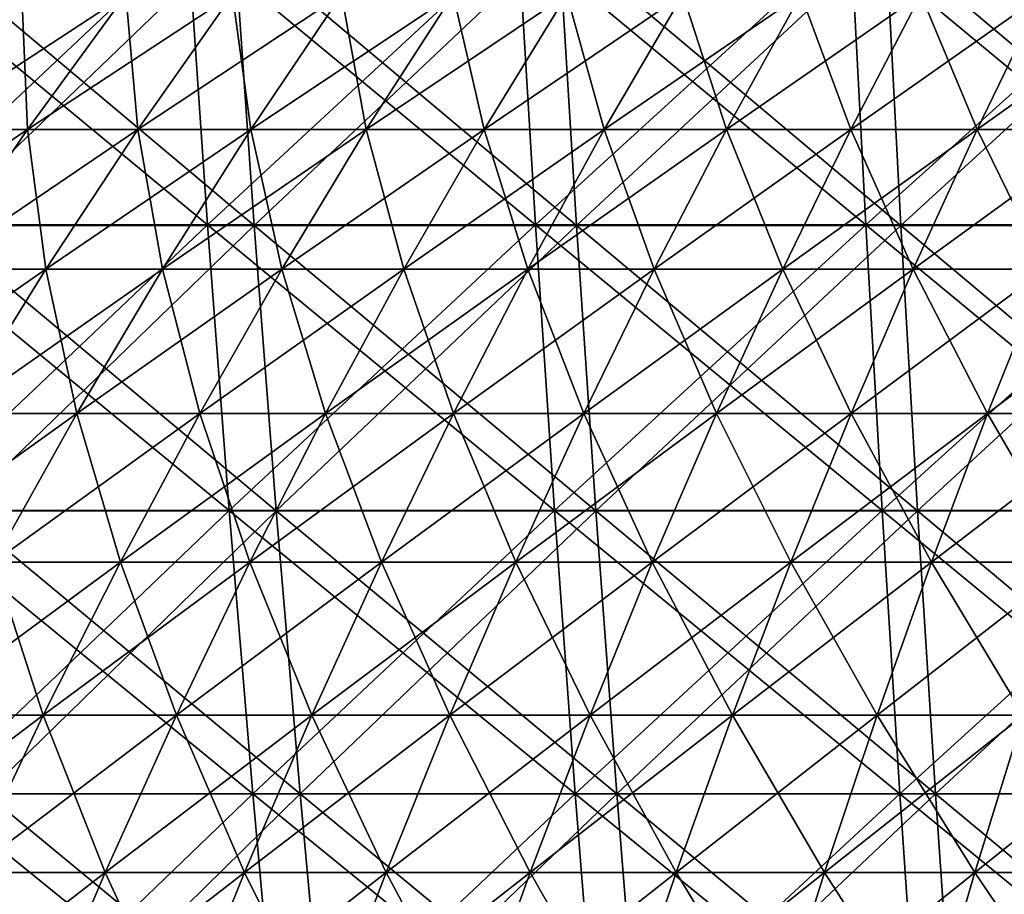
# Model space of a CAD drawing. Header units: millimetres. Extents: x -125 to 125, y -45 to 4025.
# Tile 425 of 656: x -31 to -21, y 3982 to 3992. Entities that reach past the tile are written whole.
import ezdxf

# ---------------------------------------------------------------- set-up
doc = ezdxf.new("R2010")
doc.units = ezdxf.units.MM
doc.header["$LTSCALE"] = 6.999206
for name, color, linetype in [('21', 7, 'CONTINUOUS'), ('22', 7, 'CONTINUOUS'), ('23', 7, 'CONTINUOUS'), ('24', 7, 'CONTINUOUS'), ('26', 7, 'CONTINUOUS'), ('27', 7, 'CONTINUOUS')]:
    doc.layers.add(name, color=color, linetype=linetype)

msp = doc.modelspace()

# ---------------------------------------------------------------- linework, layer by layer
at = {"layer": '21', "color": 7, "linetype": 'CONTINUOUS'}
for points in [[(-32.796, 3989.459, 115.266), (-29.231, 3989.459, 116.221), (-33.04, 3992.612, 116.122), (-32.796, 3989.459, 115.266)], [(-33.04, 3992.612, 116.122), (-29.231, 3989.459, 116.221), (-29.448, 3992.612, 117.085), (-33.04, 3992.612, 116.122)], [(-29.231, 3989.459, 116.221), (-25.638, 3989.459, 117.066), (-29.448, 3992.612, 117.085), (-29.231, 3989.459, 116.221)], [(-29.448, 3992.612, 117.085), (-25.638, 3989.459, 117.066), (-25.828, 3992.612, 117.936), (-29.448, 3992.612, 117.085)], [(-25.638, 3989.459, 117.066), (-22.021, 3989.459, 117.8), (-25.828, 3992.612, 117.936), (-25.638, 3989.459, 117.066)], [(-25.828, 3992.612, 117.936), (-22.021, 3989.459, 117.8), (-22.184, 3992.612, 118.676), (-25.828, 3992.612, 117.936)], [(-22.021, 3989.459, 117.8), (-18.383, 3989.459, 118.423), (-22.184, 3992.612, 118.676), (-22.021, 3989.459, 117.8)], [(-22.184, 3992.612, 118.676), (-18.383, 3989.459, 118.423), (-18.519, 3992.612, 119.302), (-22.184, 3992.612, 118.676)], [(-32.53, 3986.33, 114.331), (-28.994, 3986.33, 115.278), (-32.796, 3989.459, 115.266), (-32.53, 3986.33, 114.331)], [(-32.796, 3989.459, 115.266), (-28.994, 3986.33, 115.278), (-29.231, 3989.459, 116.221), (-32.796, 3989.459, 115.266)], [(-28.994, 3986.33, 115.278), (-25.43, 3986.33, 116.116), (-29.231, 3989.459, 116.221), (-28.994, 3986.33, 115.278)], [(-29.231, 3989.459, 116.221), (-25.43, 3986.33, 116.116), (-25.638, 3989.459, 117.066), (-29.231, 3989.459, 116.221)], [(-25.43, 3986.33, 116.116), (-21.842, 3986.33, 116.844), (-25.638, 3989.459, 117.066), (-25.43, 3986.33, 116.116)], [(-25.638, 3989.459, 117.066), (-21.842, 3986.33, 116.844), (-22.021, 3989.459, 117.8), (-25.638, 3989.459, 117.066)], [(-21.842, 3986.33, 116.844), (-18.233, 3986.33, 117.461), (-22.021, 3989.459, 117.8), (-21.842, 3986.33, 116.844)], [(-22.021, 3989.459, 117.8), (-18.233, 3986.33, 117.461), (-18.383, 3989.459, 118.423), (-22.021, 3989.459, 117.8)], [(-32.241, 3983.228, 113.316), (-28.736, 3983.228, 114.256), (-32.53, 3986.33, 114.331), (-32.241, 3983.228, 113.316)], [(-32.53, 3986.33, 114.331), (-28.736, 3983.228, 114.256), (-28.994, 3986.33, 115.278), (-32.53, 3986.33, 114.331)], [(-28.736, 3983.228, 114.256), (-25.204, 3983.228, 115.086), (-28.994, 3986.33, 115.278), (-28.736, 3983.228, 114.256)], [(-28.994, 3986.33, 115.278), (-25.204, 3983.228, 115.086), (-25.43, 3986.33, 116.116), (-28.994, 3986.33, 115.278)], [(-25.204, 3983.228, 115.086), (-21.648, 3983.228, 115.808), (-25.43, 3986.33, 116.116), (-25.204, 3983.228, 115.086)], [(-25.43, 3986.33, 116.116), (-21.648, 3983.228, 115.808), (-21.842, 3986.33, 116.844), (-25.43, 3986.33, 116.116)], [(-21.648, 3983.228, 115.808), (-18.072, 3983.228, 116.42), (-21.842, 3986.33, 116.844), (-21.648, 3983.228, 115.808)], [(-21.842, 3986.33, 116.844), (-18.072, 3983.228, 116.42), (-18.233, 3986.33, 117.461), (-21.842, 3986.33, 116.844)], [(-31.931, 3980.155, 112.225), (-28.46, 3980.155, 113.155), (-32.241, 3983.228, 113.316), (-31.931, 3980.155, 112.225)], [(-32.241, 3983.228, 113.316), (-28.46, 3980.155, 113.155), (-28.736, 3983.228, 114.256), (-32.241, 3983.228, 113.316)], [(-28.46, 3980.155, 113.155), (-24.961, 3980.155, 113.977), (-28.736, 3983.228, 114.256), (-28.46, 3980.155, 113.155)], [(-28.736, 3983.228, 114.256), (-24.961, 3980.155, 113.977), (-25.204, 3983.228, 115.086), (-28.736, 3983.228, 114.256)], [(-24.961, 3980.155, 113.977), (-21.44, 3980.155, 114.692), (-25.204, 3983.228, 115.086), (-24.961, 3980.155, 113.977)], [(-25.204, 3983.228, 115.086), (-21.44, 3980.155, 114.692), (-21.648, 3983.228, 115.808), (-25.204, 3983.228, 115.086)], [(-21.44, 3980.155, 114.692), (-17.898, 3980.155, 115.298), (-21.648, 3983.228, 115.808), (-21.44, 3980.155, 114.692)], [(-21.648, 3983.228, 115.808), (-17.898, 3980.155, 115.298), (-18.072, 3983.228, 116.42), (-21.648, 3983.228, 115.808)]]:
    msp.add_3dface(points, dxfattribs=at)
at = {"layer": '22', "color": 7, "linetype": 'CONTINUOUS'}
for points in [[(-29.448, 3992.612, -117.085), (-32.796, 3989.459, -115.266), (-33.04, 3992.612, -116.122), (-29.448, 3992.612, -117.085)], [(-29.231, 3989.459, -116.221), (-32.796, 3989.459, -115.266), (-29.448, 3992.612, -117.085), (-29.231, 3989.459, -116.221)], [(-25.828, 3992.612, -117.936), (-29.231, 3989.459, -116.221), (-29.448, 3992.612, -117.085), (-25.828, 3992.612, -117.936)], [(-25.638, 3989.459, -117.066), (-29.231, 3989.459, -116.221), (-25.828, 3992.612, -117.936), (-25.638, 3989.459, -117.066)], [(-22.184, 3992.612, -118.676), (-25.638, 3989.459, -117.066), (-25.828, 3992.612, -117.936), (-22.184, 3992.612, -118.676)], [(-22.021, 3989.459, -117.8), (-25.638, 3989.459, -117.066), (-22.184, 3992.612, -118.676), (-22.021, 3989.459, -117.8)], [(-18.519, 3992.612, -119.302), (-22.021, 3989.459, -117.8), (-22.184, 3992.612, -118.676), (-18.519, 3992.612, -119.302)], [(-18.383, 3989.459, -118.423), (-22.021, 3989.459, -117.8), (-18.519, 3992.612, -119.302), (-18.383, 3989.459, -118.423)], [(-29.231, 3989.459, -116.221), (-32.53, 3986.33, -114.331), (-32.796, 3989.459, -115.266), (-29.231, 3989.459, -116.221)], [(-28.994, 3986.33, -115.278), (-32.53, 3986.33, -114.331), (-29.231, 3989.459, -116.221), (-28.994, 3986.33, -115.278)], [(-25.638, 3989.459, -117.066), (-28.994, 3986.33, -115.278), (-29.231, 3989.459, -116.221), (-25.638, 3989.459, -117.066)], [(-25.43, 3986.33, -116.116), (-28.994, 3986.33, -115.278), (-25.638, 3989.459, -117.066), (-25.43, 3986.33, -116.116)], [(-22.021, 3989.459, -117.8), (-25.43, 3986.33, -116.116), (-25.638, 3989.459, -117.066), (-22.021, 3989.459, -117.8)], [(-21.842, 3986.33, -116.844), (-25.43, 3986.33, -116.116), (-22.021, 3989.459, -117.8), (-21.842, 3986.33, -116.844)], [(-18.383, 3989.459, -118.423), (-21.842, 3986.33, -116.844), (-22.021, 3989.459, -117.8), (-18.383, 3989.459, -118.423)], [(-18.233, 3986.33, -117.461), (-21.842, 3986.33, -116.844), (-18.383, 3989.459, -118.423), (-18.233, 3986.33, -117.461)], [(-28.994, 3986.33, -115.278), (-32.241, 3983.228, -113.316), (-32.53, 3986.33, -114.331), (-28.994, 3986.33, -115.278)], [(-28.736, 3983.228, -114.256), (-32.241, 3983.228, -113.316), (-28.994, 3986.33, -115.278), (-28.736, 3983.228, -114.256)], [(-25.43, 3986.33, -116.116), (-28.736, 3983.228, -114.256), (-28.994, 3986.33, -115.278), (-25.43, 3986.33, -116.116)], [(-25.204, 3983.228, -115.086), (-28.736, 3983.228, -114.256), (-25.43, 3986.33, -116.116), (-25.204, 3983.228, -115.086)], [(-21.842, 3986.33, -116.844), (-25.204, 3983.228, -115.086), (-25.43, 3986.33, -116.116), (-21.842, 3986.33, -116.844)], [(-21.648, 3983.228, -115.808), (-25.204, 3983.228, -115.086), (-21.842, 3986.33, -116.844), (-21.648, 3983.228, -115.808)], [(-18.233, 3986.33, -117.461), (-21.648, 3983.228, -115.808), (-21.842, 3986.33, -116.844), (-18.233, 3986.33, -117.461)], [(-18.072, 3983.228, -116.42), (-21.648, 3983.228, -115.808), (-18.233, 3986.33, -117.461), (-18.072, 3983.228, -116.42)], [(-28.736, 3983.228, -114.256), (-31.931, 3980.155, -112.225), (-32.241, 3983.228, -113.316), (-28.736, 3983.228, -114.256)], [(-28.46, 3980.155, -113.155), (-31.931, 3980.155, -112.225), (-28.736, 3983.228, -114.256), (-28.46, 3980.155, -113.155)], [(-25.204, 3983.228, -115.086), (-28.46, 3980.155, -113.155), (-28.736, 3983.228, -114.256), (-25.204, 3983.228, -115.086)], [(-24.961, 3980.155, -113.977), (-28.46, 3980.155, -113.155), (-25.204, 3983.228, -115.086), (-24.961, 3980.155, -113.977)], [(-21.648, 3983.228, -115.808), (-24.961, 3980.155, -113.977), (-25.204, 3983.228, -115.086), (-21.648, 3983.228, -115.808)], [(-21.44, 3980.155, -114.692), (-24.961, 3980.155, -113.977), (-21.648, 3983.228, -115.808), (-21.44, 3980.155, -114.692)], [(-18.072, 3983.228, -116.42), (-21.44, 3980.155, -114.692), (-21.648, 3983.228, -115.808), (-18.072, 3983.228, -116.42)], [(-17.898, 3980.155, -115.298), (-21.44, 3980.155, -114.692), (-18.072, 3983.228, -116.42), (-17.898, 3980.155, -115.298)]]:
    msp.add_3dface(points, dxfattribs=at)
at = {"layer": '23', "color": 7, "linetype": 'CONTINUOUS'}
for points in [[(-32.224, 3989.451, -113.256), (-28.721, 3989.451, -114.194), (-32.472, 3992.602, -114.127), (-32.224, 3989.451, -113.256)], [(-32.472, 3992.602, -114.127), (-28.721, 3989.451, -114.194), (-28.942, 3992.602, -115.073), (-32.472, 3992.602, -114.127)], [(-28.721, 3989.451, -114.194), (-25.191, 3989.451, -115.025), (-28.942, 3992.602, -115.073), (-28.721, 3989.451, -114.194)], [(-28.942, 3992.602, -115.073), (-25.191, 3989.451, -115.025), (-25.385, 3992.602, -115.909), (-28.942, 3992.602, -115.073)], [(-25.191, 3989.451, -115.025), (-21.637, 3989.451, -115.746), (-25.385, 3992.602, -115.909), (-25.191, 3989.451, -115.025)], [(-25.385, 3992.602, -115.909), (-21.637, 3989.451, -115.746), (-21.803, 3992.602, -116.636), (-25.385, 3992.602, -115.909)], [(-21.637, 3989.451, -115.746), (-18.062, 3989.451, -116.357), (-21.803, 3992.602, -116.636), (-21.637, 3989.451, -115.746)], [(-21.803, 3992.602, -116.636), (-18.062, 3989.451, -116.357), (-18.201, 3992.602, -117.252), (-21.803, 3992.602, -116.636)], [(-31.953, 3986.325, -112.304), (-28.48, 3986.325, -113.235), (-32.224, 3989.451, -113.256), (-31.953, 3986.325, -112.304)], [(-32.224, 3989.451, -113.256), (-28.48, 3986.325, -113.235), (-28.721, 3989.451, -114.194), (-32.224, 3989.451, -113.256)], [(-28.48, 3986.325, -113.235), (-24.979, 3986.325, -114.058), (-28.721, 3989.451, -114.194), (-28.48, 3986.325, -113.235)], [(-28.721, 3989.451, -114.194), (-24.979, 3986.325, -114.058), (-25.191, 3989.451, -115.025), (-28.721, 3989.451, -114.194)], [(-24.979, 3986.325, -114.058), (-21.455, 3986.325, -114.773), (-25.191, 3989.451, -115.025), (-24.979, 3986.325, -114.058)], [(-25.191, 3989.451, -115.025), (-21.455, 3986.325, -114.773), (-21.637, 3989.451, -115.746), (-25.191, 3989.451, -115.025)], [(-21.455, 3986.325, -114.773), (-17.91, 3986.325, -115.38), (-21.637, 3989.451, -115.746), (-21.455, 3986.325, -114.773)], [(-21.637, 3989.451, -115.746), (-17.91, 3986.325, -115.38), (-18.062, 3989.451, -116.357), (-21.637, 3989.451, -115.746)], [(-31.66, 3983.227, -111.273), (-28.218, 3983.227, -112.195), (-31.953, 3986.325, -112.304), (-31.66, 3983.227, -111.273)], [(-31.953, 3986.325, -112.304), (-28.218, 3983.227, -112.195), (-28.48, 3986.325, -113.235), (-31.953, 3986.325, -112.304)], [(-28.218, 3983.227, -112.195), (-24.75, 3983.227, -113.011), (-28.48, 3986.325, -113.235), (-28.218, 3983.227, -112.195)], [(-28.48, 3986.325, -113.235), (-24.75, 3983.227, -113.011), (-24.979, 3986.325, -114.058), (-28.48, 3986.325, -113.235)], [(-24.75, 3983.227, -113.011), (-21.258, 3983.227, -113.719), (-24.979, 3986.325, -114.058), (-24.75, 3983.227, -113.011)], [(-24.979, 3986.325, -114.058), (-21.258, 3983.227, -113.719), (-21.455, 3986.325, -114.773), (-24.979, 3986.325, -114.058)], [(-21.258, 3983.227, -113.719), (-17.746, 3983.227, -114.32), (-21.455, 3986.325, -114.773), (-21.258, 3983.227, -113.719)], [(-21.455, 3986.325, -114.773), (-17.746, 3983.227, -114.32), (-17.91, 3986.325, -115.38), (-21.455, 3986.325, -114.773)], [(-31.344, 3980.158, -110.162), (-27.937, 3980.158, -111.075), (-31.66, 3983.227, -111.273), (-31.344, 3980.158, -110.162)], [(-31.66, 3983.227, -111.273), (-27.937, 3980.158, -111.075), (-28.218, 3983.227, -112.195), (-31.66, 3983.227, -111.273)], [(-27.937, 3980.158, -111.075), (-24.503, 3980.158, -111.883), (-28.218, 3983.227, -112.195), (-27.937, 3980.158, -111.075)], [(-28.218, 3983.227, -112.195), (-24.503, 3980.158, -111.883), (-24.75, 3983.227, -113.011), (-28.218, 3983.227, -112.195)], [(-24.503, 3980.158, -111.883), (-21.046, 3980.158, -112.585), (-24.75, 3983.227, -113.011), (-24.503, 3980.158, -111.883)], [(-24.75, 3983.227, -113.011), (-21.046, 3980.158, -112.585), (-21.258, 3983.227, -113.719), (-24.75, 3983.227, -113.011)], [(-21.046, 3980.158, -112.585), (-17.569, 3980.158, -113.179), (-21.258, 3983.227, -113.719), (-21.046, 3980.158, -112.585)], [(-21.258, 3983.227, -113.719), (-17.569, 3980.158, -113.179), (-17.746, 3983.227, -114.32), (-21.258, 3983.227, -113.719)]]:
    msp.add_3dface(points, dxfattribs=at)
at = {"layer": '24', "color": 7, "linetype": 'CONTINUOUS'}
for points in [[(-28.942, 3992.602, 115.073), (-32.224, 3989.451, 113.256), (-32.472, 3992.602, 114.127), (-28.942, 3992.602, 115.073)], [(-28.721, 3989.451, 114.194), (-32.224, 3989.451, 113.256), (-28.942, 3992.602, 115.073), (-28.721, 3989.451, 114.194)], [(-25.385, 3992.602, 115.909), (-28.721, 3989.451, 114.194), (-28.942, 3992.602, 115.073), (-25.385, 3992.602, 115.909)], [(-25.191, 3989.451, 115.025), (-28.721, 3989.451, 114.194), (-25.385, 3992.602, 115.909), (-25.191, 3989.451, 115.025)], [(-21.803, 3992.602, 116.636), (-25.191, 3989.451, 115.025), (-25.385, 3992.602, 115.909), (-21.803, 3992.602, 116.636)], [(-21.637, 3989.451, 115.746), (-25.191, 3989.451, 115.025), (-21.803, 3992.602, 116.636), (-21.637, 3989.451, 115.746)], [(-18.201, 3992.602, 117.252), (-21.637, 3989.451, 115.746), (-21.803, 3992.602, 116.636), (-18.201, 3992.602, 117.252)], [(-18.062, 3989.451, 116.357), (-21.637, 3989.451, 115.746), (-18.201, 3992.602, 117.252), (-18.062, 3989.451, 116.357)], [(-28.721, 3989.451, 114.194), (-31.953, 3986.325, 112.304), (-32.224, 3989.451, 113.256), (-28.721, 3989.451, 114.194)], [(-28.48, 3986.325, 113.235), (-31.953, 3986.325, 112.304), (-28.721, 3989.451, 114.194), (-28.48, 3986.325, 113.235)], [(-25.191, 3989.451, 115.025), (-28.48, 3986.325, 113.235), (-28.721, 3989.451, 114.194), (-25.191, 3989.451, 115.025)], [(-24.979, 3986.325, 114.058), (-28.48, 3986.325, 113.235), (-25.191, 3989.451, 115.025), (-24.979, 3986.325, 114.058)], [(-21.637, 3989.451, 115.746), (-24.979, 3986.325, 114.058), (-25.191, 3989.451, 115.025), (-21.637, 3989.451, 115.746)], [(-21.455, 3986.325, 114.773), (-24.979, 3986.325, 114.058), (-21.637, 3989.451, 115.746), (-21.455, 3986.325, 114.773)], [(-18.062, 3989.451, 116.357), (-21.455, 3986.325, 114.773), (-21.637, 3989.451, 115.746), (-18.062, 3989.451, 116.357)], [(-17.91, 3986.325, 115.38), (-21.455, 3986.325, 114.773), (-18.062, 3989.451, 116.357), (-17.91, 3986.325, 115.38)], [(-28.48, 3986.325, 113.235), (-31.66, 3983.227, 111.273), (-31.953, 3986.325, 112.304), (-28.48, 3986.325, 113.235)], [(-28.218, 3983.227, 112.195), (-31.66, 3983.227, 111.273), (-28.48, 3986.325, 113.235), (-28.218, 3983.227, 112.195)], [(-24.979, 3986.325, 114.058), (-28.218, 3983.227, 112.195), (-28.48, 3986.325, 113.235), (-24.979, 3986.325, 114.058)], [(-24.75, 3983.227, 113.011), (-28.218, 3983.227, 112.195), (-24.979, 3986.325, 114.058), (-24.75, 3983.227, 113.011)], [(-21.455, 3986.325, 114.773), (-24.75, 3983.227, 113.011), (-24.979, 3986.325, 114.058), (-21.455, 3986.325, 114.773)], [(-21.258, 3983.227, 113.719), (-24.75, 3983.227, 113.011), (-21.455, 3986.325, 114.773), (-21.258, 3983.227, 113.719)], [(-17.91, 3986.325, 115.38), (-21.258, 3983.227, 113.719), (-21.455, 3986.325, 114.773), (-17.91, 3986.325, 115.38)], [(-17.746, 3983.227, 114.32), (-21.258, 3983.227, 113.719), (-17.91, 3986.325, 115.38), (-17.746, 3983.227, 114.32)], [(-28.218, 3983.227, 112.195), (-31.344, 3980.158, 110.162), (-31.66, 3983.227, 111.273), (-28.218, 3983.227, 112.195)], [(-27.937, 3980.158, 111.075), (-31.344, 3980.158, 110.162), (-28.218, 3983.227, 112.195), (-27.937, 3980.158, 111.075)], [(-24.75, 3983.227, 113.011), (-27.937, 3980.158, 111.075), (-28.218, 3983.227, 112.195), (-24.75, 3983.227, 113.011)], [(-24.503, 3980.158, 111.883), (-27.937, 3980.158, 111.075), (-24.75, 3983.227, 113.011), (-24.503, 3980.158, 111.883)], [(-21.258, 3983.227, 113.719), (-24.503, 3980.158, 111.883), (-24.75, 3983.227, 113.011), (-21.258, 3983.227, 113.719)], [(-21.046, 3980.158, 112.585), (-24.503, 3980.158, 111.883), (-21.258, 3983.227, 113.719), (-21.046, 3980.158, 112.585)], [(-17.746, 3983.227, 114.32), (-21.046, 3980.158, 112.585), (-21.258, 3983.227, 113.719), (-17.746, 3983.227, 114.32)], [(-17.569, 3980.158, 113.179), (-21.046, 3980.158, 112.585), (-17.746, 3983.227, 114.32), (-17.569, 3980.158, 113.179)]]:
    msp.add_3dface(points, dxfattribs=at)
at = {"layer": '26', "color": 7, "linetype": 'CONTINUOUS'}
for points in [[(-32.383, 3990.504, 37.798), (-31.204, 3990.504, 38.777), (-31.265, 3991.983, 36.493), (-32.383, 3990.504, 37.798)], [(-32.374, 3991.983, 35.513), (-32.383, 3990.504, 37.798), (-31.265, 3991.983, 36.493), (-32.374, 3991.983, 35.513)], [(-31.265, 3991.983, 36.493), (-31.204, 3990.504, 38.777), (-30.126, 3991.983, 37.438), (-31.265, 3991.983, 36.493)], [(-31.204, 3990.504, 38.777), (-29.995, 3990.504, 39.72), (-30.126, 3991.983, 37.438), (-31.204, 3990.504, 38.777)], [(-30.126, 3991.983, 37.438), (-29.995, 3990.504, 39.72), (-28.959, 3991.983, 38.348), (-30.126, 3991.983, 37.438)], [(-29.995, 3990.504, 39.72), (-28.758, 3990.504, 40.625), (-28.959, 3991.983, 38.348), (-29.995, 3990.504, 39.72)], [(-28.959, 3991.983, 38.348), (-28.758, 3990.504, 40.625), (-27.764, 3991.983, 39.222), (-28.959, 3991.983, 38.348)], [(-28.758, 3990.504, 40.625), (-27.493, 3990.504, 41.491), (-27.764, 3991.983, 39.222), (-28.758, 3990.504, 40.625)], [(-27.764, 3991.983, 39.222), (-27.493, 3990.504, 41.491), (-26.543, 3991.983, 40.058), (-27.764, 3991.983, 39.222)], [(-27.493, 3990.504, 41.491), (-26.202, 3990.504, 42.318), (-26.543, 3991.983, 40.058), (-27.493, 3990.504, 41.491)], [(-26.543, 3991.983, 40.058), (-26.202, 3990.504, 42.318), (-25.297, 3991.983, 40.857), (-26.543, 3991.983, 40.058)], [(-26.202, 3990.504, 42.318), (-24.887, 3990.504, 43.105), (-25.297, 3991.983, 40.857), (-26.202, 3990.504, 42.318)], [(-25.297, 3991.983, 40.857), (-24.887, 3990.504, 43.105), (-24.027, 3991.983, 41.616), (-25.297, 3991.983, 40.857)], [(-24.887, 3990.504, 43.105), (-23.547, 3990.504, 43.851), (-24.027, 3991.983, 41.616), (-24.887, 3990.504, 43.105)], [(-24.027, 3991.983, 41.616), (-23.547, 3990.504, 43.851), (-22.734, 3991.983, 42.336), (-24.027, 3991.983, 41.616)], [(-23.547, 3990.504, 43.851), (-22.186, 3990.504, 44.555), (-22.734, 3991.983, 42.336), (-23.547, 3990.504, 43.851)], [(-22.734, 3991.983, 42.336), (-22.186, 3990.504, 44.555), (-21.42, 3991.983, 43.016), (-22.734, 3991.983, 42.336)], [(-22.186, 3990.504, 44.555), (-20.803, 3990.504, 45.217), (-21.42, 3991.983, 43.016), (-22.186, 3990.504, 44.555)], [(-21.42, 3991.983, 43.016), (-20.803, 3990.504, 45.217), (-20.085, 3991.983, 43.656), (-21.42, 3991.983, 43.016)], [(-20.803, 3990.504, 45.217), (-19.401, 3990.504, 45.836), (-20.085, 3991.983, 43.656), (-20.803, 3990.504, 45.217)], [(-32.383, 3990.504, 37.798), (-32.253, 3988.973, 40.081), (-31.204, 3990.504, 38.777), (-32.383, 3990.504, 37.798)], [(-32.253, 3988.973, 40.081), (-31.004, 3988.973, 41.055), (-31.204, 3990.504, 38.777), (-32.253, 3988.973, 40.081)], [(-31.204, 3990.504, 38.777), (-31.004, 3988.973, 41.055), (-29.995, 3990.504, 39.72), (-31.204, 3990.504, 38.777)], [(-31.004, 3988.973, 41.055), (-29.725, 3988.973, 41.991), (-29.995, 3990.504, 39.72), (-31.004, 3988.973, 41.055)], [(-29.995, 3990.504, 39.72), (-29.725, 3988.973, 41.991), (-28.758, 3990.504, 40.625), (-29.995, 3990.504, 39.72)], [(-29.725, 3988.973, 41.991), (-28.417, 3988.973, 42.886), (-28.758, 3990.504, 40.625), (-29.725, 3988.973, 41.991)], [(-28.758, 3990.504, 40.625), (-28.417, 3988.973, 42.886), (-27.493, 3990.504, 41.491), (-28.758, 3990.504, 40.625)], [(-28.417, 3988.973, 42.886), (-27.083, 3988.973, 43.741), (-27.493, 3990.504, 41.491), (-28.417, 3988.973, 42.886)], [(-27.493, 3990.504, 41.491), (-27.083, 3988.973, 43.741), (-26.202, 3990.504, 42.318), (-27.493, 3990.504, 41.491)], [(-27.083, 3988.973, 43.741), (-25.723, 3988.973, 44.554), (-26.202, 3990.504, 42.318), (-27.083, 3988.973, 43.741)], [(-26.202, 3990.504, 42.318), (-25.723, 3988.973, 44.554), (-24.887, 3990.504, 43.105), (-26.202, 3990.504, 42.318)], [(-25.723, 3988.973, 44.554), (-24.339, 3988.973, 45.325), (-24.887, 3990.504, 43.105), (-25.723, 3988.973, 44.554)], [(-24.887, 3990.504, 43.105), (-24.339, 3988.973, 45.325), (-23.547, 3990.504, 43.851), (-24.887, 3990.504, 43.105)], [(-24.339, 3988.973, 45.325), (-22.932, 3988.973, 46.053), (-23.547, 3990.504, 43.851), (-24.339, 3988.973, 45.325)], [(-23.547, 3990.504, 43.851), (-22.932, 3988.973, 46.053), (-22.186, 3990.504, 44.555), (-23.547, 3990.504, 43.851)], [(-22.932, 3988.973, 46.053), (-21.503, 3988.973, 46.737), (-22.186, 3990.504, 44.555), (-22.932, 3988.973, 46.053)], [(-22.186, 3990.504, 44.555), (-21.503, 3988.973, 46.737), (-20.803, 3990.504, 45.217), (-22.186, 3990.504, 44.555)], [(-21.503, 3988.973, 46.737), (-20.053, 3988.973, 47.377), (-20.803, 3990.504, 45.217), (-21.503, 3988.973, 46.737)], [(-20.803, 3990.504, 45.217), (-20.053, 3988.973, 47.377), (-19.401, 3990.504, 45.836), (-20.803, 3990.504, 45.217)], [(-32.253, 3988.973, 40.081), (-31.984, 3987.393, 42.353), (-31.004, 3988.973, 41.055), (-32.253, 3988.973, 40.081)], [(-31.984, 3987.393, 42.353), (-30.664, 3987.393, 43.318), (-31.004, 3988.973, 41.055), (-31.984, 3987.393, 42.353)], [(-31.004, 3988.973, 41.055), (-30.664, 3987.393, 43.318), (-29.725, 3988.973, 41.991), (-31.004, 3988.973, 41.055)], [(-30.664, 3987.393, 43.318), (-29.316, 3987.393, 44.242), (-29.725, 3988.973, 41.991), (-30.664, 3987.393, 43.318)], [(-29.725, 3988.973, 41.991), (-29.316, 3987.393, 44.242), (-28.417, 3988.973, 42.886), (-29.725, 3988.973, 41.991)], [(-29.316, 3987.393, 44.242), (-27.939, 3987.393, 45.124), (-28.417, 3988.973, 42.886), (-29.316, 3987.393, 44.242)], [(-28.417, 3988.973, 42.886), (-27.939, 3987.393, 45.124), (-27.083, 3988.973, 43.741), (-28.417, 3988.973, 42.886)], [(-27.939, 3987.393, 45.124), (-26.537, 3987.393, 45.963), (-27.083, 3988.973, 43.741), (-27.939, 3987.393, 45.124)], [(-27.083, 3988.973, 43.741), (-26.537, 3987.393, 45.963), (-25.723, 3988.973, 44.554), (-27.083, 3988.973, 43.741)], [(-26.537, 3987.393, 45.963), (-25.109, 3987.393, 46.758), (-25.723, 3988.973, 44.554), (-26.537, 3987.393, 45.963)], [(-25.723, 3988.973, 44.554), (-25.109, 3987.393, 46.758), (-24.339, 3988.973, 45.325), (-25.723, 3988.973, 44.554)], [(-25.109, 3987.393, 46.758), (-23.657, 3987.393, 47.509), (-24.339, 3988.973, 45.325), (-25.109, 3987.393, 46.758)], [(-24.339, 3988.973, 45.325), (-23.657, 3987.393, 47.509), (-22.932, 3988.973, 46.053), (-24.339, 3988.973, 45.325)], [(-23.657, 3987.393, 47.509), (-22.182, 3987.393, 48.215), (-22.932, 3988.973, 46.053), (-23.657, 3987.393, 47.509)], [(-22.932, 3988.973, 46.053), (-22.182, 3987.393, 48.215), (-21.503, 3988.973, 46.737), (-22.932, 3988.973, 46.053)], [(-22.182, 3987.393, 48.215), (-20.687, 3987.393, 48.875), (-21.503, 3988.973, 46.737), (-22.182, 3987.393, 48.215)], [(-21.503, 3988.973, 46.737), (-20.687, 3987.393, 48.875), (-20.053, 3988.973, 47.377), (-21.503, 3988.973, 46.737)], [(-20.687, 3987.393, 48.875), (-19.172, 3987.393, 49.489), (-20.053, 3988.973, 47.377), (-20.687, 3987.393, 48.875)], [(-31.984, 3987.393, 42.353), (-31.576, 3985.764, 44.606), (-30.664, 3987.393, 43.318), (-31.984, 3987.393, 42.353)], [(-31.576, 3985.764, 44.606), (-30.187, 3985.764, 45.557), (-30.664, 3987.393, 43.318), (-31.576, 3985.764, 44.606)], [(-30.664, 3987.393, 43.318), (-30.187, 3985.764, 45.557), (-29.316, 3987.393, 44.242), (-30.664, 3987.393, 43.318)], [(-30.187, 3985.764, 45.557), (-28.77, 3985.764, 46.465), (-29.316, 3987.393, 44.242), (-30.187, 3985.764, 45.557)], [(-29.316, 3987.393, 44.242), (-28.77, 3985.764, 46.465), (-27.939, 3987.393, 45.124), (-29.316, 3987.393, 44.242)], [(-28.77, 3985.764, 46.465), (-27.325, 3985.764, 47.329), (-27.939, 3987.393, 45.124), (-28.77, 3985.764, 46.465)], [(-27.939, 3987.393, 45.124), (-27.325, 3985.764, 47.329), (-26.537, 3987.393, 45.963), (-27.939, 3987.393, 45.124)], [(-27.325, 3985.764, 47.329), (-25.855, 3985.764, 48.148), (-26.537, 3987.393, 45.963), (-27.325, 3985.764, 47.329)], [(-26.537, 3987.393, 45.963), (-25.855, 3985.764, 48.148), (-25.109, 3987.393, 46.758), (-26.537, 3987.393, 45.963)], [(-25.855, 3985.764, 48.148), (-24.36, 3985.764, 48.922), (-25.109, 3987.393, 46.758), (-25.855, 3985.764, 48.148)], [(-25.109, 3987.393, 46.758), (-24.36, 3985.764, 48.922), (-23.657, 3987.393, 47.509), (-25.109, 3987.393, 46.758)], [(-24.36, 3985.764, 48.922), (-22.842, 3985.764, 49.648), (-23.657, 3987.393, 47.509), (-24.36, 3985.764, 48.922)], [(-23.657, 3987.393, 47.509), (-22.842, 3985.764, 49.648), (-22.182, 3987.393, 48.215), (-23.657, 3987.393, 47.509)], [(-22.842, 3985.764, 49.648), (-21.302, 3985.764, 50.328), (-22.182, 3987.393, 48.215), (-22.842, 3985.764, 49.648)], [(-22.182, 3987.393, 48.215), (-21.302, 3985.764, 50.328), (-20.687, 3987.393, 48.875), (-22.182, 3987.393, 48.215)], [(-21.302, 3985.764, 50.328), (-19.742, 3985.764, 50.96), (-20.687, 3987.393, 48.875), (-21.302, 3985.764, 50.328)], [(-20.687, 3987.393, 48.875), (-19.742, 3985.764, 50.96), (-19.172, 3987.393, 49.489), (-20.687, 3987.393, 48.875)], [(-32.459, 3984.088, 45.853), (-31.031, 3984.088, 46.831), (-31.576, 3985.764, 44.606), (-32.459, 3984.088, 45.853)], [(-31.576, 3985.764, 44.606), (-31.031, 3984.088, 46.831), (-30.187, 3985.764, 45.557), (-31.576, 3985.764, 44.606)], [(-31.031, 3984.088, 46.831), (-29.574, 3984.088, 47.764), (-30.187, 3985.764, 45.557), (-31.031, 3984.088, 46.831)], [(-30.187, 3985.764, 45.557), (-29.574, 3984.088, 47.764), (-28.77, 3985.764, 46.465), (-30.187, 3985.764, 45.557)], [(-29.574, 3984.088, 47.764), (-28.089, 3984.088, 48.652), (-28.77, 3985.764, 46.465), (-29.574, 3984.088, 47.764)], [(-28.77, 3985.764, 46.465), (-28.089, 3984.088, 48.652), (-27.325, 3985.764, 47.329), (-28.77, 3985.764, 46.465)], [(-28.089, 3984.088, 48.652), (-26.578, 3984.088, 49.494), (-27.325, 3985.764, 47.329), (-28.089, 3984.088, 48.652)], [(-27.325, 3985.764, 47.329), (-26.578, 3984.088, 49.494), (-25.855, 3985.764, 48.148), (-27.325, 3985.764, 47.329)], [(-26.578, 3984.088, 49.494), (-25.041, 3984.088, 50.289), (-25.855, 3985.764, 48.148), (-26.578, 3984.088, 49.494)], [(-25.855, 3985.764, 48.148), (-25.041, 3984.088, 50.289), (-24.36, 3985.764, 48.922), (-25.855, 3985.764, 48.148)], [(-25.041, 3984.088, 50.289), (-23.481, 3984.088, 51.037), (-24.36, 3985.764, 48.922), (-25.041, 3984.088, 50.289)], [(-24.36, 3985.764, 48.922), (-23.481, 3984.088, 51.037), (-22.842, 3985.764, 49.648), (-24.36, 3985.764, 48.922)], [(-23.481, 3984.088, 51.037), (-21.898, 3984.088, 51.735), (-22.842, 3985.764, 49.648), (-23.481, 3984.088, 51.037)], [(-22.842, 3985.764, 49.648), (-21.898, 3984.088, 51.735), (-21.302, 3985.764, 50.328), (-22.842, 3985.764, 49.648)], [(-21.898, 3984.088, 51.735), (-20.294, 3984.088, 52.385), (-21.302, 3985.764, 50.328), (-21.898, 3984.088, 51.735)], [(-21.302, 3985.764, 50.328), (-20.294, 3984.088, 52.385), (-19.742, 3985.764, 50.96), (-21.302, 3985.764, 50.328)], [(-32.459, 3984.088, 45.853), (-31.847, 3982.367, 48.062), (-31.031, 3984.088, 46.831), (-32.459, 3984.088, 45.853)], [(-31.847, 3982.367, 48.062), (-30.352, 3982.367, 49.02), (-31.031, 3984.088, 46.831), (-31.847, 3982.367, 48.062)], [(-31.031, 3984.088, 46.831), (-30.352, 3982.367, 49.02), (-29.574, 3984.088, 47.764), (-31.031, 3984.088, 46.831)], [(-30.352, 3982.367, 49.02), (-28.828, 3982.367, 49.931), (-29.574, 3984.088, 47.764), (-30.352, 3982.367, 49.02)], [(-29.574, 3984.088, 47.764), (-28.828, 3982.367, 49.931), (-28.089, 3984.088, 48.652), (-29.574, 3984.088, 47.764)], [(-28.828, 3982.367, 49.931), (-27.276, 3982.367, 50.795), (-28.089, 3984.088, 48.652), (-28.828, 3982.367, 49.931)], [(-28.089, 3984.088, 48.652), (-27.276, 3982.367, 50.795), (-26.578, 3984.088, 49.494), (-28.089, 3984.088, 48.652)], [(-27.276, 3982.367, 50.795), (-25.699, 3982.367, 51.611), (-26.578, 3984.088, 49.494), (-27.276, 3982.367, 50.795)], [(-26.578, 3984.088, 49.494), (-25.699, 3982.367, 51.611), (-25.041, 3984.088, 50.289), (-26.578, 3984.088, 49.494)], [(-25.699, 3982.367, 51.611), (-24.098, 3982.367, 52.378), (-25.041, 3984.088, 50.289), (-25.699, 3982.367, 51.611)], [(-25.041, 3984.088, 50.289), (-24.098, 3982.367, 52.378), (-23.481, 3984.088, 51.037), (-25.041, 3984.088, 50.289)], [(-24.098, 3982.367, 52.378), (-22.473, 3982.367, 53.095), (-23.481, 3984.088, 51.037), (-24.098, 3982.367, 52.378)], [(-23.481, 3984.088, 51.037), (-22.473, 3982.367, 53.095), (-21.898, 3984.088, 51.735), (-23.481, 3984.088, 51.037)], [(-22.473, 3982.367, 53.095), (-20.828, 3982.367, 53.762), (-21.898, 3984.088, 51.735), (-22.473, 3982.367, 53.095)], [(-21.898, 3984.088, 51.735), (-20.828, 3982.367, 53.762), (-20.294, 3984.088, 52.385), (-21.898, 3984.088, 51.735)], [(-20.828, 3982.367, 53.762), (-19.162, 3982.367, 54.378), (-20.294, 3984.088, 52.385), (-20.828, 3982.367, 53.762)], [(-32.633, 3980.602, 49.249), (-31.101, 3980.602, 50.23), (-31.847, 3982.367, 48.062), (-32.633, 3980.602, 49.249)], [(-31.847, 3982.367, 48.062), (-31.101, 3980.602, 50.23), (-30.352, 3982.367, 49.02), (-31.847, 3982.367, 48.062)], [(-31.101, 3980.602, 50.23), (-29.54, 3980.602, 51.164), (-30.352, 3982.367, 49.02), (-31.101, 3980.602, 50.23)], [(-30.352, 3982.367, 49.02), (-29.54, 3980.602, 51.164), (-28.828, 3982.367, 49.931), (-30.352, 3982.367, 49.02)], [(-29.54, 3980.602, 51.164), (-27.95, 3980.602, 52.05), (-28.828, 3982.367, 49.931), (-29.54, 3980.602, 51.164)], [(-28.828, 3982.367, 49.931), (-27.95, 3980.602, 52.05), (-27.276, 3982.367, 50.795), (-28.828, 3982.367, 49.931)], [(-27.95, 3980.602, 52.05), (-26.334, 3980.602, 52.886), (-27.276, 3982.367, 50.795), (-27.95, 3980.602, 52.05)], [(-27.276, 3982.367, 50.795), (-26.334, 3980.602, 52.886), (-25.699, 3982.367, 51.611), (-27.276, 3982.367, 50.795)], [(-26.334, 3980.602, 52.886), (-24.693, 3980.602, 53.671), (-25.699, 3982.367, 51.611), (-26.334, 3980.602, 52.886)], [(-25.699, 3982.367, 51.611), (-24.693, 3980.602, 53.671), (-24.098, 3982.367, 52.378), (-25.699, 3982.367, 51.611)], [(-24.693, 3980.602, 53.671), (-23.028, 3980.602, 54.406), (-24.098, 3982.367, 52.378), (-24.693, 3980.602, 53.671)], [(-24.098, 3982.367, 52.378), (-23.028, 3980.602, 54.406), (-22.473, 3982.367, 53.095), (-24.098, 3982.367, 52.378)], [(-23.028, 3980.602, 54.406), (-21.342, 3980.602, 55.09), (-22.473, 3982.367, 53.095), (-23.028, 3980.602, 54.406)], [(-22.473, 3982.367, 53.095), (-21.342, 3980.602, 55.09), (-20.828, 3982.367, 53.762), (-22.473, 3982.367, 53.095)], [(-21.342, 3980.602, 55.09), (-19.635, 3980.602, 55.721), (-20.828, 3982.367, 53.762), (-21.342, 3980.602, 55.09)], [(-20.828, 3982.367, 53.762), (-19.635, 3980.602, 55.721), (-19.162, 3982.367, 54.378), (-20.828, 3982.367, 53.762)]]:
    msp.add_3dface(points, dxfattribs=at)
at = {"layer": '27', "color": 7, "linetype": 'CONTINUOUS'}
for points in [[(-32.383, 3990.504, -37.798), (-33.532, 3990.504, -36.783), (-31.265, 3991.983, -36.493), (-32.383, 3990.504, -37.798)], [(-31.265, 3991.983, -36.493), (-33.532, 3990.504, -36.783), (-32.374, 3991.983, -35.513), (-31.265, 3991.983, -36.493)], [(-31.204, 3990.504, -38.777), (-32.383, 3990.504, -37.798), (-30.126, 3991.983, -37.438), (-31.204, 3990.504, -38.777)], [(-30.126, 3991.983, -37.438), (-32.383, 3990.504, -37.798), (-31.265, 3991.983, -36.493), (-30.126, 3991.983, -37.438)], [(-29.995, 3990.504, -39.72), (-31.204, 3990.504, -38.777), (-28.959, 3991.983, -38.348), (-29.995, 3990.504, -39.72)], [(-28.959, 3991.983, -38.348), (-31.204, 3990.504, -38.777), (-30.126, 3991.983, -37.438), (-28.959, 3991.983, -38.348)], [(-28.758, 3990.504, -40.625), (-29.995, 3990.504, -39.72), (-27.764, 3991.983, -39.222), (-28.758, 3990.504, -40.625)], [(-27.764, 3991.983, -39.222), (-29.995, 3990.504, -39.72), (-28.959, 3991.983, -38.348), (-27.764, 3991.983, -39.222)], [(-27.493, 3990.504, -41.491), (-28.758, 3990.504, -40.625), (-26.543, 3991.983, -40.058), (-27.493, 3990.504, -41.491)], [(-26.543, 3991.983, -40.058), (-28.758, 3990.504, -40.625), (-27.764, 3991.983, -39.222), (-26.543, 3991.983, -40.058)], [(-26.202, 3990.504, -42.318), (-27.493, 3990.504, -41.491), (-25.297, 3991.983, -40.857), (-26.202, 3990.504, -42.318)], [(-25.297, 3991.983, -40.857), (-27.493, 3990.504, -41.491), (-26.543, 3991.983, -40.058), (-25.297, 3991.983, -40.857)], [(-24.887, 3990.504, -43.105), (-26.202, 3990.504, -42.318), (-24.027, 3991.983, -41.616), (-24.887, 3990.504, -43.105)], [(-24.027, 3991.983, -41.616), (-26.202, 3990.504, -42.318), (-25.297, 3991.983, -40.857), (-24.027, 3991.983, -41.616)], [(-23.547, 3990.504, -43.851), (-24.887, 3990.504, -43.105), (-22.734, 3991.983, -42.336), (-23.547, 3990.504, -43.851)], [(-22.734, 3991.983, -42.336), (-24.887, 3990.504, -43.105), (-24.027, 3991.983, -41.616), (-22.734, 3991.983, -42.336)], [(-22.186, 3990.504, -44.555), (-23.547, 3990.504, -43.851), (-21.42, 3991.983, -43.016), (-22.186, 3990.504, -44.555)], [(-21.42, 3991.983, -43.016), (-23.547, 3990.504, -43.851), (-22.734, 3991.983, -42.336), (-21.42, 3991.983, -43.016)], [(-20.803, 3990.504, -45.217), (-22.186, 3990.504, -44.555), (-20.085, 3991.983, -43.656), (-20.803, 3990.504, -45.217)], [(-20.085, 3991.983, -43.656), (-22.186, 3990.504, -44.555), (-21.42, 3991.983, -43.016), (-20.085, 3991.983, -43.656)], [(-19.401, 3990.504, -45.836), (-20.803, 3990.504, -45.217), (-18.731, 3991.983, -44.253), (-19.401, 3990.504, -45.836)], [(-18.731, 3991.983, -44.253), (-20.803, 3990.504, -45.217), (-20.085, 3991.983, -43.656), (-18.731, 3991.983, -44.253)], [(-32.253, 3988.973, -40.081), (-33.472, 3988.973, -39.069), (-31.204, 3990.504, -38.777), (-32.253, 3988.973, -40.081)], [(-31.204, 3990.504, -38.777), (-33.472, 3988.973, -39.069), (-32.383, 3990.504, -37.798), (-31.204, 3990.504, -38.777)], [(-31.004, 3988.973, -41.055), (-32.253, 3988.973, -40.081), (-29.995, 3990.504, -39.72), (-31.004, 3988.973, -41.055)], [(-29.995, 3990.504, -39.72), (-32.253, 3988.973, -40.081), (-31.204, 3990.504, -38.777), (-29.995, 3990.504, -39.72)], [(-29.725, 3988.973, -41.991), (-31.004, 3988.973, -41.055), (-28.758, 3990.504, -40.625), (-29.725, 3988.973, -41.991)], [(-28.758, 3990.504, -40.625), (-31.004, 3988.973, -41.055), (-29.995, 3990.504, -39.72), (-28.758, 3990.504, -40.625)], [(-28.417, 3988.973, -42.886), (-29.725, 3988.973, -41.991), (-27.493, 3990.504, -41.491), (-28.417, 3988.973, -42.886)], [(-27.493, 3990.504, -41.491), (-29.725, 3988.973, -41.991), (-28.758, 3990.504, -40.625), (-27.493, 3990.504, -41.491)], [(-27.083, 3988.973, -43.741), (-28.417, 3988.973, -42.886), (-26.202, 3990.504, -42.318), (-27.083, 3988.973, -43.741)], [(-26.202, 3990.504, -42.318), (-28.417, 3988.973, -42.886), (-27.493, 3990.504, -41.491), (-26.202, 3990.504, -42.318)], [(-25.723, 3988.973, -44.554), (-27.083, 3988.973, -43.741), (-24.887, 3990.504, -43.105), (-25.723, 3988.973, -44.554)], [(-24.887, 3990.504, -43.105), (-27.083, 3988.973, -43.741), (-26.202, 3990.504, -42.318), (-24.887, 3990.504, -43.105)], [(-24.339, 3988.973, -45.325), (-25.723, 3988.973, -44.554), (-23.547, 3990.504, -43.851), (-24.339, 3988.973, -45.325)], [(-23.547, 3990.504, -43.851), (-25.723, 3988.973, -44.554), (-24.887, 3990.504, -43.105), (-23.547, 3990.504, -43.851)], [(-22.932, 3988.973, -46.053), (-24.339, 3988.973, -45.325), (-22.186, 3990.504, -44.555), (-22.932, 3988.973, -46.053)], [(-22.186, 3990.504, -44.555), (-24.339, 3988.973, -45.325), (-23.547, 3990.504, -43.851), (-22.186, 3990.504, -44.555)], [(-21.503, 3988.973, -46.737), (-22.932, 3988.973, -46.053), (-20.803, 3990.504, -45.217), (-21.503, 3988.973, -46.737)], [(-20.803, 3990.504, -45.217), (-22.932, 3988.973, -46.053), (-22.186, 3990.504, -44.555), (-20.803, 3990.504, -45.217)], [(-20.053, 3988.973, -47.377), (-21.503, 3988.973, -46.737), (-19.401, 3990.504, -45.836), (-20.053, 3988.973, -47.377)], [(-19.401, 3990.504, -45.836), (-21.503, 3988.973, -46.737), (-20.803, 3990.504, -45.217), (-19.401, 3990.504, -45.836)], [(-31.984, 3987.393, -42.353), (-33.273, 3987.393, -41.348), (-31.004, 3988.973, -41.055), (-31.984, 3987.393, -42.353)], [(-31.004, 3988.973, -41.055), (-33.273, 3987.393, -41.348), (-32.253, 3988.973, -40.081), (-31.004, 3988.973, -41.055)], [(-30.664, 3987.393, -43.318), (-31.984, 3987.393, -42.353), (-29.725, 3988.973, -41.991), (-30.664, 3987.393, -43.318)], [(-29.725, 3988.973, -41.991), (-31.984, 3987.393, -42.353), (-31.004, 3988.973, -41.055), (-29.725, 3988.973, -41.991)], [(-29.316, 3987.393, -44.242), (-30.664, 3987.393, -43.318), (-28.417, 3988.973, -42.886), (-29.316, 3987.393, -44.242)], [(-28.417, 3988.973, -42.886), (-30.664, 3987.393, -43.318), (-29.725, 3988.973, -41.991), (-28.417, 3988.973, -42.886)], [(-27.939, 3987.393, -45.124), (-29.316, 3987.393, -44.242), (-27.083, 3988.973, -43.741), (-27.939, 3987.393, -45.124)], [(-27.083, 3988.973, -43.741), (-29.316, 3987.393, -44.242), (-28.417, 3988.973, -42.886), (-27.083, 3988.973, -43.741)], [(-26.537, 3987.393, -45.963), (-27.939, 3987.393, -45.124), (-25.723, 3988.973, -44.554), (-26.537, 3987.393, -45.963)], [(-25.723, 3988.973, -44.554), (-27.939, 3987.393, -45.124), (-27.083, 3988.973, -43.741), (-25.723, 3988.973, -44.554)], [(-25.109, 3987.393, -46.758), (-26.537, 3987.393, -45.963), (-24.339, 3988.973, -45.325), (-25.109, 3987.393, -46.758)], [(-24.339, 3988.973, -45.325), (-26.537, 3987.393, -45.963), (-25.723, 3988.973, -44.554), (-24.339, 3988.973, -45.325)], [(-23.657, 3987.393, -47.509), (-25.109, 3987.393, -46.758), (-22.932, 3988.973, -46.053), (-23.657, 3987.393, -47.509)], [(-22.932, 3988.973, -46.053), (-25.109, 3987.393, -46.758), (-24.339, 3988.973, -45.325), (-22.932, 3988.973, -46.053)], [(-22.182, 3987.393, -48.215), (-23.657, 3987.393, -47.509), (-21.503, 3988.973, -46.737), (-22.182, 3987.393, -48.215)], [(-21.503, 3988.973, -46.737), (-23.657, 3987.393, -47.509), (-22.932, 3988.973, -46.053), (-21.503, 3988.973, -46.737)], [(-20.687, 3987.393, -48.875), (-22.182, 3987.393, -48.215), (-20.053, 3988.973, -47.377), (-20.687, 3987.393, -48.875)], [(-20.053, 3988.973, -47.377), (-22.182, 3987.393, -48.215), (-21.503, 3988.973, -46.737), (-20.053, 3988.973, -47.377)], [(-19.172, 3987.393, -49.489), (-20.687, 3987.393, -48.875), (-18.585, 3988.973, -47.973), (-19.172, 3987.393, -49.489)], [(-18.585, 3988.973, -47.973), (-20.687, 3987.393, -48.875), (-20.053, 3988.973, -47.377), (-18.585, 3988.973, -47.973)], [(-31.576, 3985.764, -44.606), (-32.935, 3985.764, -43.612), (-30.664, 3987.393, -43.318), (-31.576, 3985.764, -44.606)], [(-30.664, 3987.393, -43.318), (-32.935, 3985.764, -43.612), (-31.984, 3987.393, -42.353), (-30.664, 3987.393, -43.318)], [(-30.187, 3985.764, -45.557), (-31.576, 3985.764, -44.606), (-29.316, 3987.393, -44.242), (-30.187, 3985.764, -45.557)], [(-29.316, 3987.393, -44.242), (-31.576, 3985.764, -44.606), (-30.664, 3987.393, -43.318), (-29.316, 3987.393, -44.242)], [(-28.77, 3985.764, -46.465), (-30.187, 3985.764, -45.557), (-27.939, 3987.393, -45.124), (-28.77, 3985.764, -46.465)], [(-27.939, 3987.393, -45.124), (-30.187, 3985.764, -45.557), (-29.316, 3987.393, -44.242), (-27.939, 3987.393, -45.124)], [(-27.325, 3985.764, -47.329), (-28.77, 3985.764, -46.465), (-26.537, 3987.393, -45.963), (-27.325, 3985.764, -47.329)], [(-26.537, 3987.393, -45.963), (-28.77, 3985.764, -46.465), (-27.939, 3987.393, -45.124), (-26.537, 3987.393, -45.963)], [(-25.855, 3985.764, -48.148), (-27.325, 3985.764, -47.329), (-25.109, 3987.393, -46.758), (-25.855, 3985.764, -48.148)], [(-25.109, 3987.393, -46.758), (-27.325, 3985.764, -47.329), (-26.537, 3987.393, -45.963), (-25.109, 3987.393, -46.758)], [(-24.36, 3985.764, -48.922), (-25.855, 3985.764, -48.148), (-23.657, 3987.393, -47.509), (-24.36, 3985.764, -48.922)], [(-23.657, 3987.393, -47.509), (-25.855, 3985.764, -48.148), (-25.109, 3987.393, -46.758), (-23.657, 3987.393, -47.509)], [(-22.842, 3985.764, -49.648), (-24.36, 3985.764, -48.922), (-22.182, 3987.393, -48.215), (-22.842, 3985.764, -49.648)], [(-22.182, 3987.393, -48.215), (-24.36, 3985.764, -48.922), (-23.657, 3987.393, -47.509), (-22.182, 3987.393, -48.215)], [(-21.302, 3985.764, -50.328), (-22.842, 3985.764, -49.648), (-20.687, 3987.393, -48.875), (-21.302, 3985.764, -50.328)], [(-20.687, 3987.393, -48.875), (-22.842, 3985.764, -49.648), (-22.182, 3987.393, -48.215), (-20.687, 3987.393, -48.875)], [(-19.742, 3985.764, -50.96), (-21.302, 3985.764, -50.328), (-19.172, 3987.393, -49.489), (-19.742, 3985.764, -50.96)], [(-19.172, 3987.393, -49.489), (-21.302, 3985.764, -50.328), (-20.687, 3987.393, -48.875), (-19.172, 3987.393, -49.489)], [(-31.031, 3984.088, -46.831), (-32.459, 3984.088, -45.853), (-30.187, 3985.764, -45.557), (-31.031, 3984.088, -46.831)], [(-30.187, 3985.764, -45.557), (-32.459, 3984.088, -45.853), (-31.576, 3985.764, -44.606), (-30.187, 3985.764, -45.557)], [(-29.574, 3984.088, -47.764), (-31.031, 3984.088, -46.831), (-28.77, 3985.764, -46.465), (-29.574, 3984.088, -47.764)], [(-28.77, 3985.764, -46.465), (-31.031, 3984.088, -46.831), (-30.187, 3985.764, -45.557), (-28.77, 3985.764, -46.465)], [(-28.089, 3984.088, -48.652), (-29.574, 3984.088, -47.764), (-27.325, 3985.764, -47.329), (-28.089, 3984.088, -48.652)], [(-27.325, 3985.764, -47.329), (-29.574, 3984.088, -47.764), (-28.77, 3985.764, -46.465), (-27.325, 3985.764, -47.329)], [(-26.578, 3984.088, -49.494), (-28.089, 3984.088, -48.652), (-25.855, 3985.764, -48.148), (-26.578, 3984.088, -49.494)], [(-25.855, 3985.764, -48.148), (-28.089, 3984.088, -48.652), (-27.325, 3985.764, -47.329), (-25.855, 3985.764, -48.148)], [(-25.041, 3984.088, -50.289), (-26.578, 3984.088, -49.494), (-24.36, 3985.764, -48.922), (-25.041, 3984.088, -50.289)], [(-24.36, 3985.764, -48.922), (-26.578, 3984.088, -49.494), (-25.855, 3985.764, -48.148), (-24.36, 3985.764, -48.922)], [(-23.481, 3984.088, -51.037), (-25.041, 3984.088, -50.289), (-22.842, 3985.764, -49.648), (-23.481, 3984.088, -51.037)], [(-22.842, 3985.764, -49.648), (-25.041, 3984.088, -50.289), (-24.36, 3985.764, -48.922), (-22.842, 3985.764, -49.648)], [(-21.898, 3984.088, -51.735), (-23.481, 3984.088, -51.037), (-21.302, 3985.764, -50.328), (-21.898, 3984.088, -51.735)], [(-21.302, 3985.764, -50.328), (-23.481, 3984.088, -51.037), (-22.842, 3985.764, -49.648), (-21.302, 3985.764, -50.328)], [(-20.294, 3984.088, -52.385), (-21.898, 3984.088, -51.735), (-19.742, 3985.764, -50.96), (-20.294, 3984.088, -52.385)], [(-19.742, 3985.764, -50.96), (-21.898, 3984.088, -51.735), (-21.302, 3985.764, -50.328), (-19.742, 3985.764, -50.96)], [(-31.847, 3982.367, -48.062), (-33.312, 3982.367, -47.058), (-31.031, 3984.088, -46.831), (-31.847, 3982.367, -48.062)], [(-31.031, 3984.088, -46.831), (-33.312, 3982.367, -47.058), (-32.459, 3984.088, -45.853), (-31.031, 3984.088, -46.831)], [(-30.352, 3982.367, -49.02), (-31.847, 3982.367, -48.062), (-29.574, 3984.088, -47.764), (-30.352, 3982.367, -49.02)], [(-29.574, 3984.088, -47.764), (-31.847, 3982.367, -48.062), (-31.031, 3984.088, -46.831), (-29.574, 3984.088, -47.764)], [(-28.828, 3982.367, -49.931), (-30.352, 3982.367, -49.02), (-28.089, 3984.088, -48.652), (-28.828, 3982.367, -49.931)], [(-28.089, 3984.088, -48.652), (-30.352, 3982.367, -49.02), (-29.574, 3984.088, -47.764), (-28.089, 3984.088, -48.652)], [(-27.276, 3982.367, -50.795), (-28.828, 3982.367, -49.931), (-26.578, 3984.088, -49.494), (-27.276, 3982.367, -50.795)], [(-26.578, 3984.088, -49.494), (-28.828, 3982.367, -49.931), (-28.089, 3984.088, -48.652), (-26.578, 3984.088, -49.494)], [(-25.699, 3982.367, -51.611), (-27.276, 3982.367, -50.795), (-25.041, 3984.088, -50.289), (-25.699, 3982.367, -51.611)], [(-25.041, 3984.088, -50.289), (-27.276, 3982.367, -50.795), (-26.578, 3984.088, -49.494), (-25.041, 3984.088, -50.289)], [(-24.098, 3982.367, -52.378), (-25.699, 3982.367, -51.611), (-23.481, 3984.088, -51.037), (-24.098, 3982.367, -52.378)], [(-23.481, 3984.088, -51.037), (-25.699, 3982.367, -51.611), (-25.041, 3984.088, -50.289), (-23.481, 3984.088, -51.037)], [(-22.473, 3982.367, -53.095), (-24.098, 3982.367, -52.378), (-21.898, 3984.088, -51.735), (-22.473, 3982.367, -53.095)], [(-21.898, 3984.088, -51.735), (-24.098, 3982.367, -52.378), (-23.481, 3984.088, -51.037), (-21.898, 3984.088, -51.735)], [(-20.828, 3982.367, -53.762), (-22.473, 3982.367, -53.095), (-20.294, 3984.088, -52.385), (-20.828, 3982.367, -53.762)], [(-20.294, 3984.088, -52.385), (-22.473, 3982.367, -53.095), (-21.898, 3984.088, -51.735), (-20.294, 3984.088, -52.385)], [(-19.162, 3982.367, -54.378), (-20.828, 3982.367, -53.762), (-18.671, 3984.088, -52.985), (-19.162, 3982.367, -54.378)], [(-18.671, 3984.088, -52.985), (-20.828, 3982.367, -53.762), (-20.294, 3984.088, -52.385), (-18.671, 3984.088, -52.985)], [(-31.101, 3980.602, -50.23), (-32.633, 3980.602, -49.249), (-30.352, 3982.367, -49.02), (-31.101, 3980.602, -50.23)], [(-30.352, 3982.367, -49.02), (-32.633, 3980.602, -49.249), (-31.847, 3982.367, -48.062), (-30.352, 3982.367, -49.02)], [(-29.54, 3980.602, -51.164), (-31.101, 3980.602, -50.23), (-28.828, 3982.367, -49.931), (-29.54, 3980.602, -51.164)], [(-28.828, 3982.367, -49.931), (-31.101, 3980.602, -50.23), (-30.352, 3982.367, -49.02), (-28.828, 3982.367, -49.931)], [(-27.95, 3980.602, -52.05), (-29.54, 3980.602, -51.164), (-27.276, 3982.367, -50.795), (-27.95, 3980.602, -52.05)], [(-27.276, 3982.367, -50.795), (-29.54, 3980.602, -51.164), (-28.828, 3982.367, -49.931), (-27.276, 3982.367, -50.795)], [(-26.334, 3980.602, -52.886), (-27.95, 3980.602, -52.05), (-25.699, 3982.367, -51.611), (-26.334, 3980.602, -52.886)], [(-25.699, 3982.367, -51.611), (-27.95, 3980.602, -52.05), (-27.276, 3982.367, -50.795), (-25.699, 3982.367, -51.611)], [(-24.693, 3980.602, -53.671), (-26.334, 3980.602, -52.886), (-24.098, 3982.367, -52.378), (-24.693, 3980.602, -53.671)], [(-24.098, 3982.367, -52.378), (-26.334, 3980.602, -52.886), (-25.699, 3982.367, -51.611), (-24.098, 3982.367, -52.378)], [(-23.028, 3980.602, -54.406), (-24.693, 3980.602, -53.671), (-22.473, 3982.367, -53.095), (-23.028, 3980.602, -54.406)], [(-22.473, 3982.367, -53.095), (-24.693, 3980.602, -53.671), (-24.098, 3982.367, -52.378), (-22.473, 3982.367, -53.095)], [(-21.342, 3980.602, -55.09), (-23.028, 3980.602, -54.406), (-20.828, 3982.367, -53.762), (-21.342, 3980.602, -55.09)], [(-20.828, 3982.367, -53.762), (-23.028, 3980.602, -54.406), (-22.473, 3982.367, -53.095), (-20.828, 3982.367, -53.762)], [(-19.635, 3980.602, -55.721), (-21.342, 3980.602, -55.09), (-19.162, 3982.367, -54.378), (-19.635, 3980.602, -55.721)], [(-19.162, 3982.367, -54.378), (-21.342, 3980.602, -55.09), (-20.828, 3982.367, -53.762), (-19.162, 3982.367, -54.378)]]:
    msp.add_3dface(points, dxfattribs=at)

doc.saveas('drawing.dxf')
